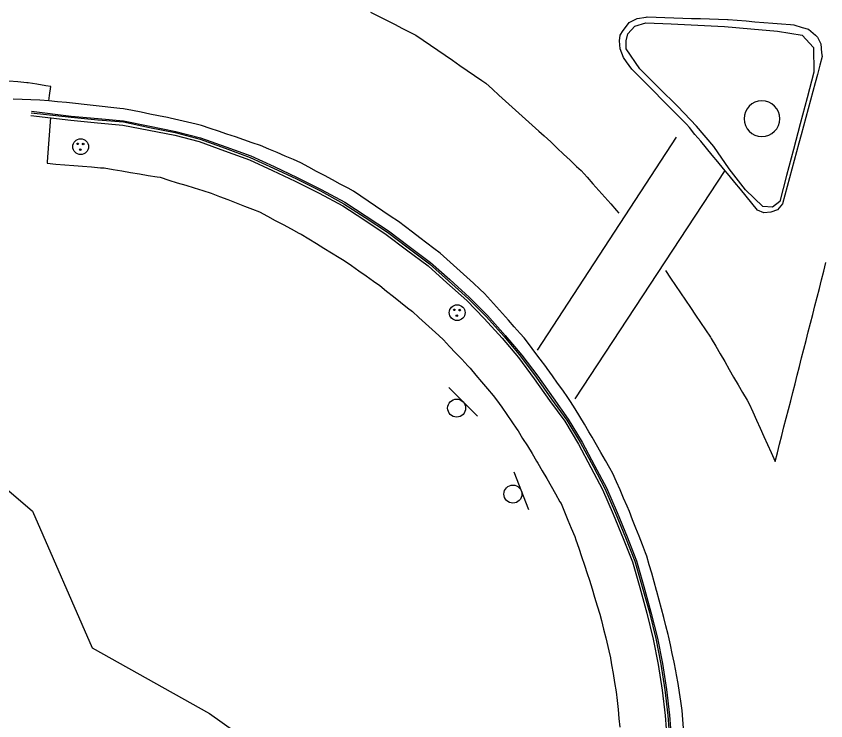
# Model space of a CAD drawing. Extents: x 1901471 to 1963503, y 756461 to 799997.
# Drawn here: x 1929476.4 to 1929567.1, y 772605.7 to 772684.7 of the extents above; entities that cross this region are included whole.
import ezdxf

# ---------------------------------------------------------------- set-up
doc = ezdxf.new("R2010")
doc.units = 0
for name, color, linetype in [('Default', 7, 'Continuous'), ('RD_EX_Bldg', 7, 'Continuous'), ('RD_EX_BldgApp', 7, 'Continuous'), ('RD_EX_Conc', 7, 'Continuous'), ('RD_EX_DR_Inlet', 7, 'Continuous'), ('RD_EX_Road', 7, 'Continuous'), ('RD_EX_UT', 7, 'Continuous'), ('RD_EX_VEG', 7, 'Continuous'), ('RD_HC_Cl', 7, 'Continuous')]:
    doc.layers.add(name, color=color, linetype=linetype)

# ---------------------------------------------------------------- blocks, each defined once
blk = doc.blocks.new('MH')
at = {"layer": 'RD_EX_DR_Inlet'}
for centre, radius in [((0, 0), 1.75), ((-0.66, 0.63), 0.175), ((0.56, 0.56), 0.175), ((-0.09, -0.66), 0.175)]:
    blk.add_circle(centre, radius, dxfattribs=at)
blk = doc.blocks.new('OP')
at = {"layer": 'Default'}
for start, end in [(90, 270), (270, 90)]:
    blk.add_arc((0, 0), 0.127, start, end, dxfattribs=at)
blk = doc.blocks.new('SIGN')
at = {"layer": 'RD_EX_BldgApp'}
blk.add_line((-4.52, -2.02), (4.48, -2.02), dxfattribs=at)
blk.add_circle((0, 0), 2, dxfattribs=at)

msp = doc.modelspace()

# ---------------------------------------------------------------- linework, layer by layer
at = {"layer": 'RD_EX_Conc'}
msp.add_lwpolyline([(1929544.76, 772681.03), (1929544.73, 772681.92), (1929544.92, 772682.72), (1929545.72, 772683.59), (1929546.93, 772683.96), (1929549.78, 772683.84), (1929552.77, 772683.68), (1929555.77, 772683.53), (1929558.72, 772683.27), (1929561.71, 772683.03), (1929564.47, 772682.57), (1929565.74, 772681.17), (1929565.75, 772678.44), (1929565.01, 772675.54), (1929564.23, 772672.64), (1929563.48, 772669.74), (1929562.72, 772666.84), (1929561.94, 772663.94), (1929561.12, 772663.29), (1929560.06, 772663.38), (1929558.12, 772665.23), (1929556.28, 772667.6), (1929554.58, 772670.08), (1929552.64, 772672.37), (1929550.54, 772674.59), (1929548.39, 772676.68), (1929546.27, 772678.81)], close=True, dxfattribs=at)
for points in [[(1929478.07, 772673.58), (1929482.55, 772673.03), (1929485.54, 772672.76), (1929488.36, 772672.5), (1929491.3, 772671.92), (1929494.18, 772671.35), (1929496.92, 772670.64), (1929499.74, 772669.62), (1929502.56, 772668.59), (1929505.14, 772667.41), (1929507.69, 772666.22), (1929510.36, 772664.85), (1929513, 772663.43), (1929515.35, 772661.9), (1929517.85, 772660.25), (1929520.16, 772658.53), (1929522.55, 772656.71), (1929524.66, 772654.83), (1929526.89, 772652.83), (1929528.85, 772650.84), (1929530.86, 772648.62), (1929532.7, 772646.46), (1929534.43, 772644.08), (1929536.16, 772641.63), (1929537.86, 772639.31), (1929539.39, 772636.73), (1929540.78, 772634.13), (1929542.08, 772631.65), (1929543.27, 772628.9), (1929544.4, 772626.19), (1929545.45, 772623.56), (1929546.27, 772620.67), (1929547.05, 772617.81), (1929547.77, 772614.9), (1929548.34, 772612.05), (1929548.79, 772609.18), (1929549.1, 772606.34), (1929549.33, 772603.35)], [(1929478.12, 772673.86), (1929482.59, 772673.38), (1929485.57, 772673.1), (1929488.43, 772672.84), (1929491.36, 772672.23), (1929494.25, 772671.65), (1929497.02, 772670.93), (1929499.84, 772669.91), (1929502.65, 772668.88), (1929505.26, 772667.67), (1929507.83, 772666.47), (1929510.5, 772665.11), (1929513.13, 772663.68), (1929515.51, 772662.14), (1929518.01, 772660.49), (1929520.34, 772658.75), (1929522.72, 772656.93), (1929524.86, 772655.05), (1929527.09, 772653.04), (1929529.06, 772651.03), (1929531.07, 772648.81), (1929532.9, 772646.61), (1929534.66, 772644.24), (1929536.39, 772641.79), (1929538.09, 772639.45), (1929539.64, 772636.88), (1929541.04, 772634.27), (1929542.36, 772631.77), (1929543.55, 772629.02), (1929544.68, 772626.3), (1929545.73, 772623.64), (1929546.55, 772620.75), (1929547.34, 772617.89), (1929548.06, 772614.98), (1929548.63, 772612.11), (1929549.08, 772609.22), (1929549.4, 772606.36), (1929549.63, 772603.37)], [(1929478.15, 772674.07), (1929482.6, 772673.5), (1929485.59, 772673.23), (1929488.45, 772672.96), (1929491.39, 772672.37), (1929494.29, 772671.79), (1929497.07, 772671.08), (1929499.89, 772670.07), (1929502.71, 772669.04), (1929505.33, 772667.84), (1929507.91, 772666.63), (1929510.58, 772665.27), (1929513.22, 772663.84), (1929515.61, 772662.29), (1929518.11, 772660.64), (1929520.45, 772658.9), (1929522.83, 772657.08), (1929524.98, 772655.18), (1929527.21, 772653.18), (1929529.2, 772651.15), (1929531.21, 772648.93), (1929533.07, 772646.73), (1929534.85, 772644.37), (1929536.57, 772641.92), (1929538.25, 772639.54), (1929539.8, 772636.98), (1929541.2, 772634.36), (1929542.53, 772631.84), (1929543.72, 772629.09), (1929544.85, 772626.36), (1929545.91, 772623.69), (1929546.73, 772620.8), (1929547.52, 772617.93), (1929548.24, 772615.02), (1929548.81, 772612.15), (1929549.27, 772609.25), (1929549.58, 772606.38), (1929549.81, 772603.39)], [(1929480.26, 772673.36), (1929480.18, 772672.37), (1929480.11, 772671.37), (1929480.04, 772670.38), (1929479.97, 772669.38), (1929479.89, 772668.39), (1929479.88, 772668.21), (1929480.88, 772668.13), (1929481.87, 772668.05), (1929482.87, 772667.97), (1929483.87, 772667.89), (1929484.86, 772667.8), (1929485.86, 772667.72), (1929486.28, 772667.69), (1929487.27, 772667.52), (1929488.26, 772667.36), (1929489.24, 772667.19), (1929490.23, 772667.03), (1929491.22, 772666.86), (1929492.2, 772666.7), (1929492.55, 772666.64), (1929493.51, 772666.34), (1929494.46, 772666.04), (1929495.41, 772665.75), (1929496.37, 772665.45), (1929497.32, 772665.15), (1929498.25, 772664.86), (1929499.18, 772664.5), (1929500.12, 772664.14), (1929501.05, 772663.78), (1929501.98, 772663.42), (1929502.91, 772663.06), (1929503.69, 772662.76), (1929504.57, 772662.29), (1929505.45, 772661.82), (1929506.33, 772661.35), (1929507.21, 772660.87), (1929508.09, 772660.4), (1929508.34, 772660.27), (1929509.2, 772659.75), (1929510.05, 772659.23), (1929510.9, 772658.71), (1929511.76, 772658.19), (1929512.61, 772657.67), (1929513.17, 772657.33), (1929513.99, 772656.75), (1929514.8, 772656.18), (1929515.62, 772655.6), (1929516.43, 772655.02), (1929517.14, 772654.52), (1929517.92, 772653.9), (1929518.7, 772653.28), (1929519.48, 772652.66), (1929520.26, 772652.03), (1929520.8, 772651.6), (1929521.54, 772650.93), (1929522.28, 772650.25), (1929523.02, 772649.58), (1929523.76, 772648.9), (1929524.27, 772648.43), (1929524.96, 772647.7), (1929525.64, 772646.98), (1929526.33, 772646.25), (1929527.01, 772645.52), (1929527.27, 772645.25), (1929527.27, 772645.25), (1929527.91, 772644.48), (1929528.56, 772643.72), (1929529.2, 772642.95), (1929529.84, 772642.18), (1929530.24, 772641.71), (1929530.81, 772640.89), (1929531.37, 772640.06), (1929531.94, 772639.24), (1929532.51, 772638.42), (1929532.63, 772638.24), (1929533.15, 772637.39), (1929533.68, 772636.54), (1929534.2, 772635.69), (1929534.72, 772634.84), (1929534.86, 772634.63), (1929535.35, 772633.76), (1929535.85, 772632.9), (1929536.34, 772632.03), (1929536.84, 772631.16), (1929537.33, 772630.3), (1929537.45, 772630.09), (1929537.83, 772629.16), (1929538.21, 772628.24), (1929538.59, 772627.32), (1929538.98, 772626.39), (1929539.12, 772626.04), (1929539.44, 772625.09), (1929539.76, 772624.15), (1929540.07, 772623.2), (1929540.39, 772622.25), (1929540.64, 772621.51), (1929540.93, 772620.55), (1929541.21, 772619.59), (1929541.5, 772618.64), (1929541.78, 772617.68), (1929541.99, 772616.99), (1929542.22, 772616.02), (1929542.46, 772615.05), (1929542.69, 772614.08), (1929542.92, 772613.11), (1929542.95, 772613.01), (1929543.11, 772612.02), (1929543.28, 772611.04), (1929543.45, 772610.05), (1929543.62, 772609), (1929543.73, 772608.01), (1929543.83, 772607.01), (1929543.94, 772606.02), (1929544.04, 772605.02)]]:
    msp.add_lwpolyline(points, dxfattribs=at)
at = {"layer": 'RD_EX_Road'}
for points in [[(1929516.12, 772685.14), (1929517.01, 772684.69), (1929517.9, 772684.24), (1929518.79, 772683.79), (1929519.68, 772683.33), (1929520.58, 772682.88), (1929521.17, 772682.58), (1929522, 772682.01), (1929522.82, 772681.44), (1929523.65, 772680.88), (1929524.47, 772680.31), (1929525.29, 772679.75), (1929526.12, 772679.18), (1929526.94, 772678.61), (1929527.77, 772678.05), (1929528.59, 772677.48), (1929529.02, 772677.19), (1929529.76, 772676.52), (1929530.5, 772675.85), (1929531.24, 772675.18), (1929531.99, 772674.51), (1929532.73, 772673.84), (1929533.47, 772673.17), (1929534.21, 772672.5), (1929534.96, 772671.83), (1929535.56, 772671.29), (1929536.29, 772670.61), (1929537.01, 772669.92), (1929537.74, 772669.24), (1929538.47, 772668.55), (1929539.2, 772667.87), (1929539.69, 772667.4), (1929540.36, 772666.65), (1929541.02, 772665.9), (1929541.68, 772665.15), (1929542.35, 772664.41), (1929543.01, 772663.66), (1929543.67, 772662.91), (1929543.91, 772662.64)], [(1929551.18, 772604.92), (1929551.1, 772605.91), (1929551.02, 772606.91), (1929550.86, 772607.93), (1929550.71, 772608.92), (1929550.55, 772609.91), (1929550.4, 772610.9), (1929550.31, 772611.33), (1929550.11, 772612.31), (1929549.91, 772613.29), (1929549.7, 772614.27), (1929549.5, 772615.25), (1929549.46, 772615.41), (1929549.2, 772616.38), (1929548.95, 772617.34), (1929548.69, 772618.31), (1929548.44, 772619.28), (1929548.18, 772620.24), (1929548.15, 772620.36), (1929547.88, 772621.32), (1929547.61, 772622.28), (1929547.33, 772623.24), (1929547.06, 772624.21), (1929546.92, 772624.55), (1929546.56, 772625.48), (1929546.19, 772626.42), (1929545.83, 772627.35), (1929545.46, 772628.28), (1929545.1, 772629.21), (1929544.85, 772629.78), (1929544.45, 772630.7), (1929544.06, 772631.61), (1929543.66, 772632.53), (1929543.26, 772633.45), (1929542.91, 772634.06), (1929542.42, 772634.93), (1929541.92, 772635.8), (1929541.43, 772636.67), (1929540.93, 772637.53), (1929540.58, 772638.12), (1929540.06, 772638.98), (1929539.54, 772639.83), (1929539.03, 772640.69), (1929538.51, 772641.54), (1929538.21, 772641.96), (1929537.64, 772642.78), (1929537.06, 772643.59), (1929536.49, 772644.41), (1929535.91, 772645.22), (1929535.73, 772645.46), (1929535.13, 772646.26), (1929534.53, 772647.06), (1929533.93, 772647.86), (1929533.32, 772648.66), (1929532.88, 772649.16), (1929532.21, 772649.9), (1929531.55, 772650.65), (1929530.89, 772651.39), (1929530.22, 772652.14), (1929529.56, 772652.88), (1929528.89, 772653.63), (1929528.37, 772654.11), (1929527.63, 772654.78), (1929526.89, 772655.45), (1929526.14, 772656.12), (1929525.4, 772656.79), (1929524.66, 772657.46), (1929523.92, 772658.13), (1929523.22, 772658.66), (1929522.43, 772659.27), (1929521.63, 772659.87), (1929520.83, 772660.48), (1929520.04, 772661.08), (1929519.24, 772661.68), (1929518.33, 772662.3), (1929517.5, 772662.85), (1929516.67, 772663.41), (1929515.84, 772663.97), (1929515.01, 772664.53), (1929514.19, 772665.09), (1929513.6, 772665.41), (1929512.72, 772665.88), (1929511.84, 772666.36), (1929510.96, 772666.83), (1929510.08, 772667.31), (1929509.2, 772667.78), (1929508.32, 772668.26), (1929507.47, 772668.63), (1929506.55, 772669.02), (1929505.64, 772669.42), (1929504.72, 772669.81), (1929503.8, 772670.21), (1929502.87, 772670.52), (1929501.93, 772670.84), (1929500.98, 772671.16), (1929500.03, 772671.48), (1929499.09, 772671.8), (1929498.14, 772672.12), (1929497.19, 772672.44), (1929496.58, 772672.59), (1929495.61, 772672.82), (1929494.63, 772673.05), (1929493.66, 772673.28), (1929493.36, 772673.34), (1929492.38, 772673.54), (1929491.4, 772673.73), (1929490.42, 772673.93), (1929489.44, 772674.13), (1929488.46, 772674.32), (1929488.03, 772674.37), (1929487.03, 772674.48), (1929486.04, 772674.58), (1929485.05, 772674.69), (1929484.05, 772674.8), (1929483.06, 772674.9), (1929482.06, 772675.01), (1929481.07, 772675.11), (1929480.08, 772675.22), (1929480.16, 772675.82), (1929480.31, 772676.81), (1929479.73, 772676.9), (1929478.74, 772677.06), (1929477.75, 772677.22), (1929477.61, 772677.23), (1929476.62, 772677.33), (1929475.62, 772677.42)], [(1929480.08, 772675.22), (1929479.08, 772675.27), (1929478.08, 772675.31), (1929477.08, 772675.36), (1929476.08, 772675.41)], [(1929550.36, 772671.14), (1929534.76, 772647.28)], [(1929555.8, 772667.42), (1929539, 772641.81)], [(1929549.16, 772656.19), (1929549.72, 772655.36), (1929550.27, 772654.53), (1929550.83, 772653.7), (1929551.39, 772652.87), (1929551.95, 772652.04), (1929552.51, 772651.21), (1929553.07, 772650.39), (1929553.62, 772649.56), (1929554.18, 772648.73), (1929554.28, 772648.58), (1929554.78, 772647.72), (1929555.28, 772646.85), (1929555.78, 772645.99), (1929556.28, 772645.12), (1929556.78, 772644.26), (1929557.29, 772643.39), (1929557.79, 772642.53), (1929558.29, 772641.66), (1929558.52, 772641.27), (1929558.93, 772640.36), (1929559.34, 772639.45), (1929559.75, 772638.53), (1929560.16, 772637.62), (1929560.57, 772636.71), (1929560.98, 772635.8), (1929561.44, 772634.8), (1929561.68, 772635.77), (1929561.93, 772636.74), (1929562.18, 772637.71), (1929562.42, 772638.68), (1929562.67, 772639.65), (1929562.92, 772640.62), (1929563.17, 772641.59), (1929563.41, 772642.55), (1929563.66, 772643.52), (1929563.91, 772644.49), (1929564.16, 772645.46), (1929564.4, 772646.43), (1929564.65, 772647.4), (1929564.9, 772648.37), (1929565.14, 772649.34), (1929565.39, 772650.31), (1929565.64, 772651.28), (1929565.89, 772652.24), (1929566.13, 772653.21), (1929566.38, 772654.18), (1929566.63, 772655.15), (1929566.88, 772656.12), (1929567.12, 772657.09)]]:
    msp.add_lwpolyline(points, dxfattribs=at)
msp.add_lwpolyline([(1929544.41, 772683.1), (1929545.02, 772683.89), (1929545.09, 772683.99), (1929545.98, 772684.44), (1929546.97, 772684.6), (1929547.09, 772684.62), (1929548.09, 772684.59), (1929549.09, 772684.55), (1929550.08, 772684.52), (1929551.08, 772684.49), (1929552.08, 772684.45), (1929553.08, 772684.42), (1929554.08, 772684.39), (1929555.08, 772684.35), (1929556.08, 772684.32), (1929556.18, 772684.32), (1929557.18, 772684.24), (1929558.17, 772684.16), (1929559.17, 772684.08), (1929560.16, 772684), (1929561.16, 772683.92), (1929562.16, 772683.84), (1929563.15, 772683.76), (1929563.51, 772683.73), (1929564.47, 772683.44), (1929565.18, 772683.23), (1929565.94, 772682.58), (1929566.18, 772682.36), (1929566.53, 772681.58), (1929566.64, 772680.59), (1929566.68, 772680.16), (1929566.44, 772679.19), (1929566.18, 772678.17), (1929565.92, 772677.21), (1929565.66, 772676.24), (1929565.39, 772675.28), (1929565.13, 772674.31), (1929564.87, 772673.35), (1929564.61, 772672.38), (1929564.35, 772671.42), (1929564.35, 772671.42), (1929564.08, 772670.45), (1929563.82, 772669.49), (1929563.56, 772668.52), (1929563.3, 772667.56), (1929563.04, 772666.59), (1929562.77, 772665.63), (1929562.51, 772664.66), (1929562.25, 772663.68), (1929561.7, 772662.99), (1929560.95, 772662.74), (1929560.16, 772662.67), (1929559.45, 772662.97), (1929558.82, 772663.74), (1929558.19, 772664.53), (1929557.56, 772665.3), (1929556.92, 772666.07), (1929556.28, 772666.84), (1929555.64, 772667.6), (1929555.01, 772668.37), (1929554.37, 772669.14), (1929553.73, 772669.91), (1929553.09, 772670.68), (1929552.45, 772671.45), (1929551.82, 772672.22), (1929551.5, 772672.61), (1929550.79, 772673.32), (1929550.09, 772674.03), (1929549.39, 772674.73), (1929548.68, 772675.44), (1929547.98, 772676.15), (1929547.27, 772676.86), (1929546.57, 772677.57), (1929545.87, 772678.28), (1929545.39, 772678.76), (1929544.8, 772679.57), (1929544.43, 772680.07), (1929544.07, 772681.02), (1929543.99, 772681.93), (1929544.07, 772682.56)], close=True, dxfattribs=at)
at = {"layer": 'RD_EX_VEG'}
msp.add_lwpolyline([(1929234.45, 772641.48), (1929262.77, 772640.06), (1929270.86, 772641.13), (1929281.54, 772644.26), (1929295.19, 772652.18), (1929314.85, 772656.98), (1929326.19, 772652.03), (1929338.68, 772640.68), (1929349.99, 772648.02), (1929371.32, 772650.75), (1929402.27, 772646.81), (1929423.65, 772647.67), (1929446.77, 772648.02), (1929465.63, 772640.03), (1929478.24, 772629.24), (1929484.93, 772613.91), (1929498.07, 772606.58), (1929509.69, 772598.32)], dxfattribs=at)
at = {"layer": 'RD_HC_Cl'}
for centre, radius, start, end in [((1933934.019, 762479.741), 11482.379, 112.0131601, 122.8458902), ((1933920.665, 762509.144), 11420.505, 112.014247, 122.8463779), ((1933910.025, 762523.402), 11373.858, 112.013249, 123.5418878)]:
    msp.add_arc(centre, radius, start, end, dxfattribs=at)

# ---------------------------------------------------------------- block references
at = {"layer": 'RD_EX_Bldg'}
for p, xscale, yscale, rotation in [((1929525.76, 772640.78), 0.5039370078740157, 0.5039370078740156, 134.911179), ((1929532.06, 772631.15), 0.5039370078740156, 0.5039370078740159, 111.41261199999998)]:
    msp.add_blockref('SIGN', p, dxfattribs=dict(at, xscale=xscale, yscale=yscale, rotation=rotation))
at = {"layer": 'RD_EX_DR_Inlet', "xscale": 0.5039370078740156, "yscale": 0.5039370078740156}
for p in [(1929483.65, 772670.08), (1929525.82, 772651.48)]:
    msp.add_blockref('MH', p, dxfattribs=at)
at = {"layer": 'RD_EX_UT', "xscale": 15.748031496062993, "yscale": 15.748031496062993}
msp.add_blockref('OP', (1929559.95, 772673.21), dxfattribs=at)

doc.saveas('drawing.dxf')
